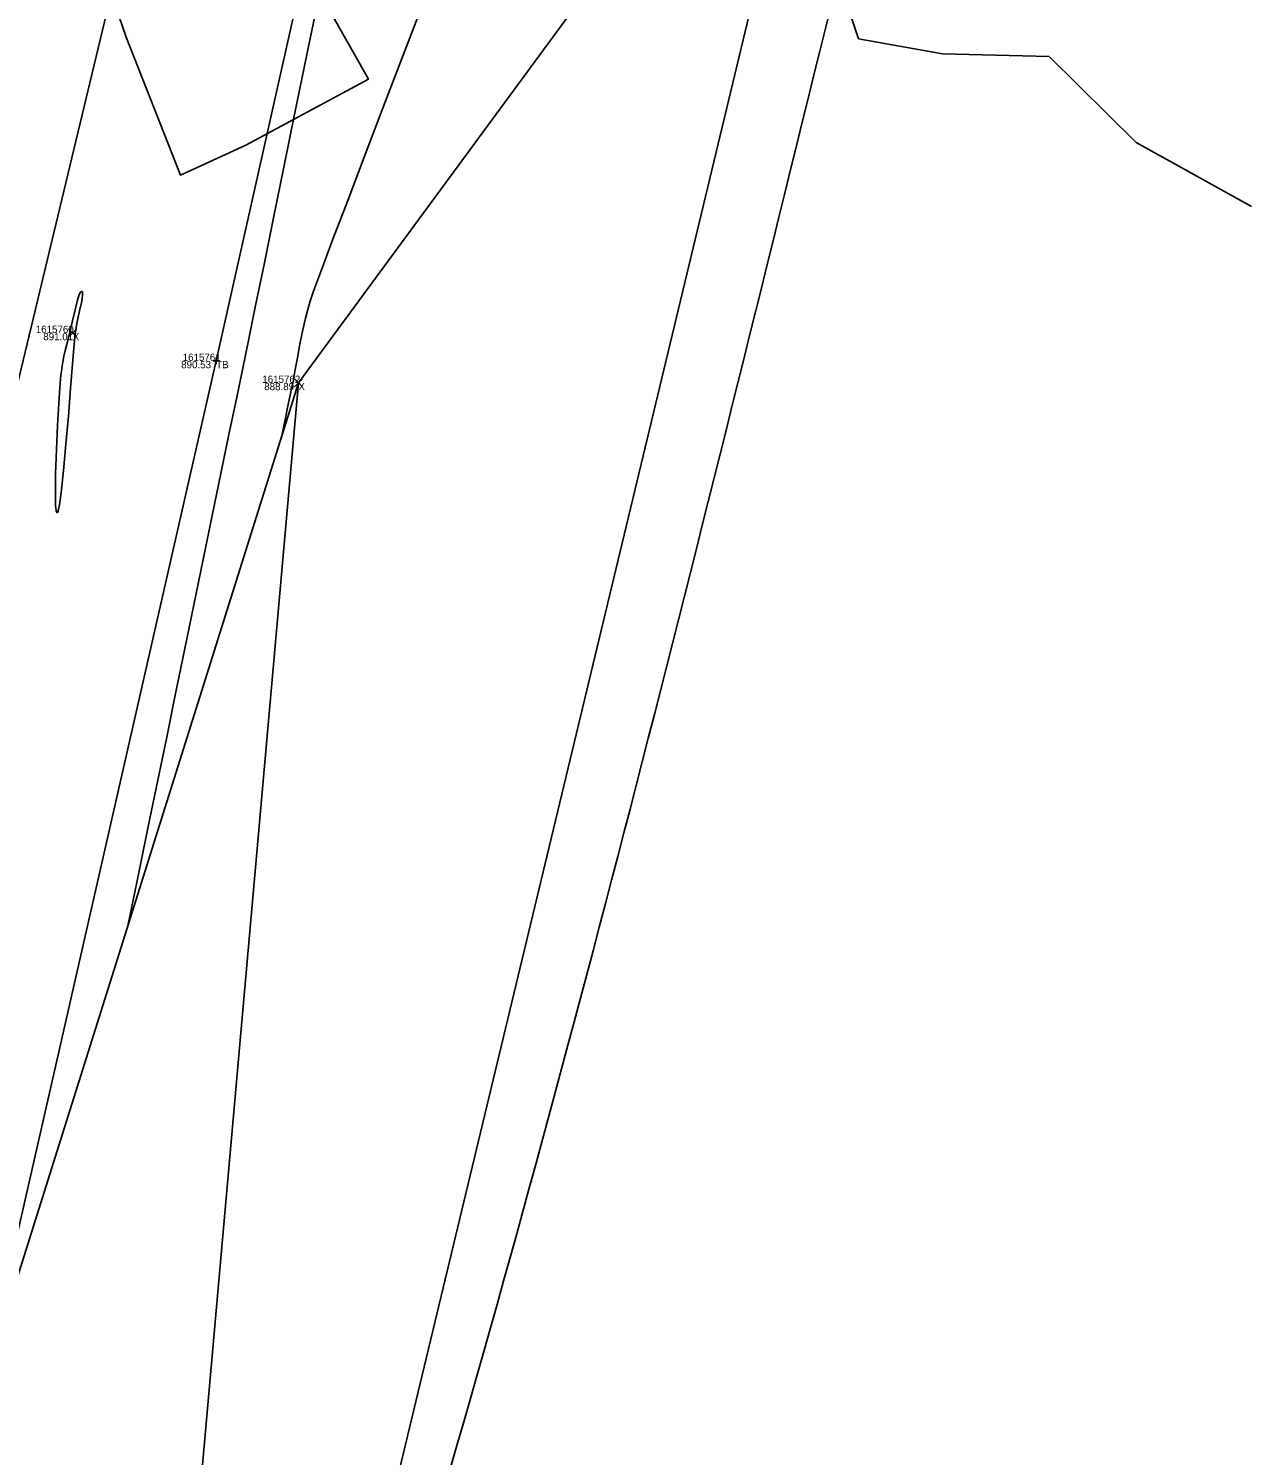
# Model space of a CAD drawing. Extents: x 1957117 to 1971063, y 701601 to 715861.
# Drawn here: x 1962960.1 to 1963019.2, y 704476 to 704544.5 of the extents above; entities that cross this region are included whole.
import ezdxf

# ---------------------------------------------------------------- set-up
doc = ezdxf.new("R2010")
doc.units = 0
for name, color, linetype in [('AP_X_Lights', 7, 'Continuous'), ('DT_X_Break_Line', 7, 'Continuous'), ('DT_X_Contour_Major', 7, 'Continuous'), ('DT_X_Contour_Minor', 7, 'Continuous'), ('DT_X_TIN_Hull', 7, 'Continuous'), ('GE_X_CL_20', 7, 'Continuous'), ('HY_X_Water_Edge', 7, 'Continuous'), ('PV_P_Drive', 7, 'Continuous'), ('PV_P_Shoulder', 7, 'Continuous'), ('RS_Raster1', 7, 'Continuous'), ('RW_X_Esmt_RR', 7, 'Continuous'), ('SC_Scratch1', 7, 'Continuous'), ('VG_X_Tree_Line_Rt', 7, 'Continuous')]:
    doc.layers.add(name, color=color, linetype=linetype)

msp = doc.modelspace()

# ---------------------------------------------------------------- linework, layer by layer
at = {"layer": 'AP_X_Lights'}
for p, q in [((1962962.055, 704529.693), (1962962.443, 704530.083)), ((1962962.055, 704530.083), (1962962.443, 704529.693)), ((1962972.89, 704527.299), (1962973.278, 704527.689)), ((1962972.89, 704527.689), (1962973.278, 704527.299))]:
    msp.add_line(p, q, dxfattribs=at)
at = {"layer": 'DT_X_Break_Line'}
for points in [[(1962898.502, 704228.866), (1962909.862, 704285.214), (1962922.189, 704334.068), (1962935.173, 704382.087), (1962941.87, 704432.109), (1962957.87, 704479.084), (1962969.135, 704528.545), (1962980.039, 704577.268), (1962992.03, 704625.595), (1963002.128, 704674.596), (1963014.376, 704720.299), (1963028.69, 704776.02), (1963039.098, 704819.371), (1963047.66, 704863.952), (1963060.514, 704915.168), (1963074.044, 704961.959), (1963084.157, 705010.121), (1963093.862, 705036.7), (1963097.69, 705062.728), (1963110.134, 705110.941)], [(1963116.889, 705109.729), (1963101.597, 705034.688), (1963094.266, 705012.216), (1963090.023, 704956.798), (1963071.715, 704915.078), (1963072.171, 704860.237), (1963062.038, 704814.417), (1963054.777, 704764.017), (1963026.985, 704719.839), (1963012.592, 704671.661), (1963000.695, 704620.354), (1963004.885, 704570.73), (1962973.084, 704527.494), (1962964.114, 704426.264), (1962948.537, 704378.842), (1962943.949, 704328.022), (1962905.467, 704230.979)]]:
    msp.add_lwpolyline(points, dxfattribs=at)
at = {"layer": 'DT_X_Contour_Major'}
msp.add_lwpolyline([(1962974.044, 704545.958), (1962973.473, 704543.173), (1962972.917, 704540.456), (1962972.386, 704537.854), (1962971.888, 704535.414), (1962971.433, 704533.182), (1962971.029, 704531.206), (1962970.685, 704529.531), (1962970.411, 704528.205), (1962970.103, 704526.72), (1962969.75, 704525.018), (1962969.362, 704523.139), (1962968.947, 704521.124), (1962968.512, 704519.012), (1962968.066, 704516.845), (1962967.618, 704514.663), (1962967.174, 704512.506), (1962966.745, 704510.415), (1962966.338, 704508.429), (1962965.96, 704506.59), (1962965.621, 704504.938), (1962965.329, 704503.513), (1962965.091, 704502.356), (1962964.917, 704501.506)], dxfattribs=at)
msp.add_lwpolyline([(1962974.044, 704545.958), (1962973.473, 704543.173), (1962972.917, 704540.456), (1962972.386, 704537.854), (1962971.888, 704535.414), (1962971.433, 704533.182), (1962971.029, 704531.206), (1962970.685, 704529.531), (1962970.411, 704528.205), (1962970.103, 704526.72), (1962969.75, 704525.018), (1962969.362, 704523.139), (1962968.947, 704521.124), (1962968.512, 704519.012), (1962968.066, 704516.845), (1962967.618, 704514.663), (1962967.174, 704512.506), (1962966.745, 704510.415), (1962966.338, 704508.429), (1962965.96, 704506.59), (1962965.621, 704504.938), (1962965.329, 704503.513), (1962965.091, 704502.356), (1962964.917, 704501.506)], dxfattribs=at)
at = {"layer": 'DT_X_Contour_Minor'}
msp.add_lwpolyline([(1962972.288, 704524.961), (1962972.302, 704525.032), (1962972.333, 704525.182), (1962972.384, 704525.427), (1962972.459, 704525.794), (1962972.565, 704526.315), (1962972.687, 704526.905), (1962972.823, 704527.563), (1962972.933, 704528.131), (1962973.033, 704528.695), (1962973.137, 704529.278), (1962973.261, 704529.903), (1962973.418, 704530.593), (1962973.626, 704531.37), (1962973.807, 704531.898), (1962974.185, 704532.923), (1962974.739, 704534.392), (1962975.447, 704536.252), (1962976.285, 704538.449), (1962977.233, 704540.93), (1962978.268, 704543.642), (1962979.369, 704546.532)], dxfattribs=at)
msp.add_lwpolyline([(1962972.288, 704524.961), (1962972.302, 704525.032), (1962972.333, 704525.182), (1962972.384, 704525.427), (1962972.459, 704525.794), (1962972.565, 704526.315), (1962972.687, 704526.905), (1962972.823, 704527.563), (1962972.933, 704528.131), (1962973.033, 704528.695), (1962973.137, 704529.278), (1962973.261, 704529.903), (1962973.418, 704530.593), (1962973.626, 704531.37), (1962973.807, 704531.898), (1962974.185, 704532.923), (1962974.739, 704534.392), (1962975.447, 704536.252), (1962976.285, 704538.449), (1962977.233, 704540.93), (1962978.268, 704543.642), (1962979.369, 704546.532)], dxfattribs=at)
msp.add_lwpolyline([(1962961.696, 704527.943), (1962961.687, 704527.867), (1962961.668, 704527.665), (1962961.636, 704527.249), (1962961.587, 704526.526), (1962961.525, 704525.442), (1962961.47, 704524.274), (1962961.432, 704523.148), (1962961.419, 704522.187), (1962961.433, 704521.621), (1962961.46, 704521.357), (1962961.488, 704521.273), (1962961.505, 704521.261), (1962961.522, 704521.271), (1962961.557, 704521.357), (1962961.615, 704521.633), (1962961.699, 704522.236), (1962961.813, 704523.284), (1962961.93, 704524.545), (1962962.046, 704525.9), (1962962.154, 704527.228), (1962962.249, 704528.412), (1962962.326, 704529.33), (1962962.378, 704529.863), (1962962.47, 704530.416), (1962962.583, 704530.955), (1962962.682, 704531.419), (1962962.726, 704531.697), (1962962.726, 704531.831), (1962962.706, 704531.878), (1962962.689, 704531.887), (1962962.67, 704531.886), (1962962.631, 704531.852), (1962962.569, 704531.731), (1962962.483, 704531.462), (1962962.37, 704531), (1962962.249, 704530.465), (1962962.12, 704529.922), (1962962.002, 704529.467), (1962961.907, 704529.105), (1962961.828, 704528.773), (1962961.76, 704528.406)], close=True, dxfattribs=at)
msp.add_lwpolyline([(1962961.696, 704527.943), (1962961.687, 704527.867), (1962961.668, 704527.665), (1962961.636, 704527.249), (1962961.587, 704526.526), (1962961.525, 704525.442), (1962961.47, 704524.274), (1962961.432, 704523.148), (1962961.419, 704522.187), (1962961.433, 704521.621), (1962961.46, 704521.357), (1962961.488, 704521.273), (1962961.505, 704521.261), (1962961.522, 704521.271), (1962961.557, 704521.357), (1962961.615, 704521.633), (1962961.699, 704522.236), (1962961.813, 704523.284), (1962961.93, 704524.545), (1962962.046, 704525.9), (1962962.154, 704527.228), (1962962.249, 704528.412), (1962962.326, 704529.33), (1962962.378, 704529.863), (1962962.47, 704530.416), (1962962.583, 704530.955), (1962962.682, 704531.419), (1962962.726, 704531.697), (1962962.726, 704531.831), (1962962.706, 704531.878), (1962962.689, 704531.887), (1962962.67, 704531.886), (1962962.631, 704531.852), (1962962.569, 704531.731), (1962962.483, 704531.462), (1962962.37, 704531), (1962962.249, 704530.465), (1962962.12, 704529.922), (1962962.002, 704529.467), (1962961.907, 704529.105), (1962961.828, 704528.773), (1962961.76, 704528.406)], close=True, dxfattribs=at)
at = {"layer": 'DT_X_TIN_Hull'}
msp.add_lwpolyline([(1962905.467, 704230.979), (1962909.862, 704285.214), (1962943.949, 704328.022), (1962948.537, 704378.842), (1962964.114, 704426.264), (1962957.87, 704479.084), (1962973.084, 704527.494), (1963004.885, 704570.73), (1963000.695, 704620.354), (1963012.592, 704671.661), (1963042.054, 704716.522), (1963054.777, 704764.017), (1963062.038, 704814.417), (1963072.171, 704860.237), (1963071.715, 704915.078), (1963090.023, 704956.798), (1963110.114, 705008.741), (1963133.773, 705105.742)], dxfattribs=at)
at = {"layer": 'GE_X_CL_20'}
msp.add_lwpolyline([(1963418.3, 706437.397), (1962895.621, 704261.062)], dxfattribs=at)
at = {"layer": 'HY_X_Water_Edge'}
msp.add_spline([(1963191.723, 701994.048), (1963062.047, 702441.167), (1962863.491, 703169.356), (1962827.53, 703438.691), (1962823.213, 703537.412), (1962817.962, 703593.874), (1962817.97, 703697.316), (1962828.582, 703804.235), (1962836.461, 703844.734), (1962850.687, 703896.004), (1962867.251, 703938.846), (1962873.848, 703992.355), (1962884.135, 704091.371), (1962891.241, 704140.854), (1962897.382, 704180.529), (1962905.467, 704230.979), (1962943.949, 704328.022), (1962948.537, 704378.842), (1962964.114, 704426.264), (1963004.885, 704570.73), (1963042.054, 704716.522), (1963062.038, 704814.417), (1963072.171, 704860.237), (1963090.023, 704956.798), (1963107.066, 705031.783), (1963133.773, 705105.742), (1963148.685, 705206.74), (1963175.48, 705301.059), (1963191.635, 705353.417), (1963210.988, 705447.286), (1963219.532, 705497.27), (1963230.124, 705549.475), (1963251.052, 705591.159), (1963275.289, 705693.429), (1963292.982, 705784.032), (1963302.841, 705839.645), (1963335.126, 705936.766), (1963359.752, 706046.75), (1963389.133, 706177.299), (1963417.827, 706273.456), (1963475.868, 706451.902), (1963533.782, 706640.53), (1963553.86, 706696.984), (1963580.184, 706715.425), (1963609.172, 706718.73), (1963617.062, 706714.691), (1963619.447, 706694.678), (1963564.282, 706533.07), (1963531.853, 706395.229), (1963434.4, 706006.96), (1963354.09, 705679.186), (1963237.513, 705206.07), (1963167.369, 704892.962), (1963059.145, 704434.176), (1962907.914, 703908.742), (1962877.458, 703703.326), (1962898.357, 703412.121), (1962942.65, 703052.267), (1963048.963, 702674.866), (1963191.468, 702189.666), (1963245.396, 702019.832)], degree=3, dxfattribs=at)
at = {"layer": 'PV_P_Drive'}
for p, q in [((1962968.989, 704528.545), (1962969.281, 704528.545)), ((1962969.135, 704528.691), (1962969.135, 704528.399)), ((1962969.135, 704528.545), (1962969.135, 704528.545))]:
    msp.add_line(p, q, dxfattribs=at)
at = {"layer": 'RW_X_Esmt_RR'}
msp.add_line((1962924.791, 704254.057), (1963447.47, 706430.392), dxfattribs=at)
at = {"layer": 'VG_X_Tree_Line_Rt'}
for points in [[(1962973.512, 704547.254), (1962976.439, 704542.07), (1962970.554, 704538.905), (1962967.422, 704537.464), (1962964.821, 704544.089), (1962962.21, 704551.702)], [(1963018.811, 704535.956), (1963013.284, 704539.027), (1963009.105, 704543.157), (1963003.988, 704543.295), (1962999.955, 704544.014), (1962998.752, 704547.622)]]:
    msp.add_lwpolyline(points, dxfattribs=at)

# ---------------------------------------------------------------- texts
at = {"layer": 'PV_P_Shoulder'}
for s, p in [('891.01', (1962960.84, 704529.538)), ('890.53', (1962967.457, 704528.195)), ('888.89', (1962971.442, 704527.144))]:
    msp.add_text(s, height=0.35, dxfattribs=at).set_placement(p)
at = {"layer": 'RS_Raster1'}
for s, p in [('1615760', (1962960.48, 704529.888)), ('1615761', (1962967.528, 704528.545)), ('1615762', (1962971.348, 704527.494))]:
    msp.add_text(s, height=0.35, dxfattribs=at).set_placement(p)
at = {"layer": 'SC_Scratch1'}
for s, p in [('X', (1962962.249, 704529.538)), ('TB', (1962969.135, 704528.195)), ('X', (1962973.084, 704527.144))]:
    msp.add_text(s, height=0.35, dxfattribs=at).set_placement(p)

doc.saveas('drawing.dxf')
